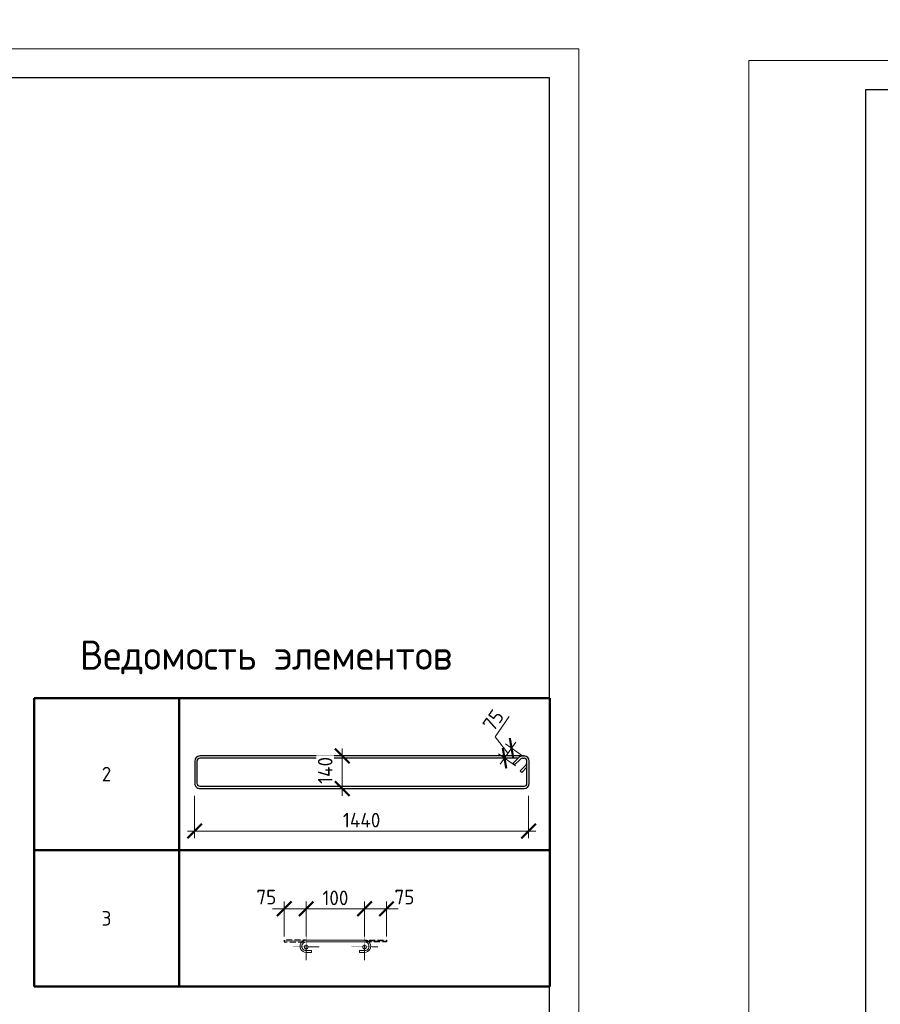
# Model space of a CAD drawing. Header units: millimetres. Extents: x 263826 to 1718326, y -423071 to 70137.
# Tile 361 of 486: x 665728 to 680473, y -126874 to -110004. Entities that reach past the tile are written whole.
import ezdxf

# ---------------------------------------------------------------- set-up
doc = ezdxf.new("R2010")
doc.units = ezdxf.units.MM
doc.linetypes.add('CENTER2', pattern=[28.575, 19.05, -3.175, 3.175, -3.175])
doc.linetypes.add('GOST2.303 4', pattern=[7, 5, -2, 0])
for name, color, linetype, lineweight in [('Арм_шпильки', 143, 'Continuous', 18), ('Выноски', 20, 'Continuous', 20), ('Осевая', 10, 'CENTER2', 20), ('подоснова', 151, 'Continuous', 5), ('поз.', 2, 'Continuous', 25), ('РАЗМЕРЫ', 1, 'Continuous', 9), ('ТОНКИЕ', 7, 'Continuous', 9)]:
    doc.layers.add(name, color=color, linetype=linetype, lineweight=lineweight)
doc.layers.add('ТОЛСТЫЕ_ОСНОВНЫЕ', color=6, linetype='Continuous')
doc.styles.add('GOST 2.304', font='CS_Gost2304.shx')
doc.styles.add('GOST-2.304_Type-B', font='GOST_Common.ttf')
doc.styles.add('ГОСТ', font='GOST_Common.ttf')
doc.dimstyles.new('мой', dxfattribs={"dimscale": 100, "dimtxt": 2.5, "dimasz": 2.5, "dimexe": 1.25, "dimexo": 0.625, "dimtad": 1, "dimdec": 0, "dimtxsty": 'GOST-2.304_Type-B', "dimblk": 'ARCHTICK', "dimcen": 2.5, "dimdle": 2, "dimaunit": 1, "dimadec": 1, "dimazin": 2, "dimtfac": 1, "dimtdec": 0, "dimtmove": 1, "dimatfit": 3, "dimfxl": 1, "dimtfill": 1, "dimlwd": -1, "dimlwe": -1, "dimarcsym": 0})
doc.dimstyles.new('мой 25', dxfattribs={"dimscale": 100, "dimtxt": 2.5, "dimasz": 2.5, "dimexe": 1.25, "dimexo": 0.625, "dimtad": 1, "dimdec": 0, "dimlfac": 0.5, "dimtxsty": 'GOST-2.304_Type-B', "dimblk": 'ARCHTICK', "dimcen": 2.5, "dimdle": 1.25, "dimaunit": 1, "dimadec": 1, "dimazin": 2, "dimtfac": 1, "dimtdec": 0, "dimtmove": 1, "dimatfit": 3, "dimfxl": 6, "dimfxlon": 1, "dimtfill": 1, "dimlwd": -1, "dimlwe": -1, "dimarcsym": 0})

# ---------------------------------------------------------------- blocks, each defined once
blk = doc.blocks.new('*T298')
at = {"layer": 'Выноски', "color": 0, "linetype": 'ByBlock', "lineweight": 50, "transparency": 16777216}
for p, q in [((0, 0), (8834, 0)), ((0, 0), (0, -4943)), ((2484, 0), (2484, -4943)), ((8834, 0), (8834, -4943)), ((0, -2606), (8834, -2606)), ((0, -4943), (8834, -4943))]:
    blk.add_line(p, q, dxfattribs=at)
at = {"layer": 'Выноски', "color": 0, "transparency": 16777216, "char_height": 250, "width": 2183.67, "attachment_point": 5, "style": 'GOST-2.304_Type-B'}
for s, insert in [('2', (1242, -1303)), ('3', (1242, -3774))]:
    blk.add_mtext(s, dxfattribs=dict(at, insert=insert))
blk = doc.blocks.new('*U57')
for p, q in [((-8, 0), (-7, 7.2)), ((-7, -7.2), (-8, 0)), ((-7, 7.2), (-4.2, 14)), ((-4.2, 14), (0.2, 19.8)), ((0.2, 19.8), (6, 24.2)), ((6, 24.2), (12.8, 27)), ((12.8, 27), (20, 28)), ((44, 28), (20, 28)), ((20, 20), (44, 20)), ((44, 20), (44, 28)), ((262.7, 28), (286.7, 28)), ((262.7, 20), (262.7, 28)), ((286.7, 20), (262.7, 20)), ((293.9, 27), (286.7, 28)), ((300.7, 24.2), (293.9, 27)), ((306.5, 19.8), (300.7, 24.2)), ((310.9, 14), (306.5, 19.8)), ((313.7, 7.2), (310.9, 14)), ((314.7, 0), (313.7, 7.2)), ((-4.2, -14), (-7, -7.2)), ((0.2, -19.8), (-4.2, -14)), ((6, -24.2), (0.2, -19.8)), ((12.8, -27), (6, -24.2)), ((20, -28), (12.8, -27)), ((20, -28), (286.7, -28)), ((286.7, -28), (293.9, -27)), ((293.9, -27), (300.7, -24.2)), ((300.7, -24.2), (306.5, -19.8)), ((306.5, -19.8), (310.9, -14)), ((310.9, -14), (313.7, -7.2)), ((313.7, -7.2), (314.7, 0))]:
    blk.add_line(p, q)
at = {"color": 0, "linetype": 'ByBlock', "lineweight": -2}
for p, q in [((0, 0), (0.7, 5.2)), ((0.7, 5.2), (2.7, 10)), ((2.7, 10), (5.9, 14.1)), ((5.9, 14.1), (10, 17.3)), ((10, 17.3), (14.8, 19.3)), ((14.8, 19.3), (20, 20)), ((291.8, 19.3), (286.7, 20)), ((296.7, 17.3), (291.8, 19.3)), ((300.8, 14.1), (296.7, 17.3)), ((304, 10), (300.8, 14.1)), ((306, 5.2), (304, 10)), ((306.7, 0), (306, 5.2)), ((0.7, -5.2), (0, 0)), ((2.7, -10), (0.7, -5.2)), ((5.9, -14.1), (2.7, -10)), ((10, -17.3), (5.9, -14.1)), ((14.8, -19.3), (10, -17.3)), ((20, -20), (14.8, -19.3)), ((20, -20), (286.7, -20)), ((286.7, -20), (291.8, -19.3)), ((291.8, -19.3), (296.7, -17.3)), ((296.7, -17.3), (300.8, -14.1)), ((300.8, -14.1), (304, -10)), ((304, -10), (306, -5.2)), ((306, -5.2), (306.7, 0))]:
    blk.add_line(p, q, dxfattribs=at)
at = {"style": 'GOST 2.304', "oblique": 15, "flags": 9}
for tag, p in [('ДИАМЕТР', (117.8, -62.2)), ('ДЛИНА', (118.1, -72.5)), ('ПОЗИЦИЯ', (118, -56.6)), ('КЛАСС', (118, -67.8)), ('МАССА', (118.7, -78.2))]:
    blk.add_attdef(tag, p, '', height=2.5, dxfattribs=at)
blk = doc.blocks.new('_ArchTick')
at = {"color": 0, "linetype": 'ByBlock', "const_width": 0.15}
blk.add_lwpolyline([(-0.5, -0.5), (0.5, 0.5)], dxfattribs=at)
blk = doc.blocks.new('*D299')
at = {"layer": 'DEFPOINTS', "color": 0, "lineweight": 0, "transparency": 16777216}
for p in [(671637, -125238), (670637, -125776), (671637, -125775)]:
    blk.add_point(p, dxfattribs=at)
at = {"layer": 'РАЗМЕРЫ', "color": 0, "linetype": 'Continuous', "transparency": 16777216}
for p, q in [((670637, -125713), (670637, -125113)), ((671637, -125712), (671637, -125113)), ((670437, -125238), (671837, -125238))]:
    blk.add_line(p, q, dxfattribs=at)
at = {"layer": 'РАЗМЕРЫ', "color": 0, "transparency": 16777216, "xscale": 250, "yscale": 250, "zscale": 250, "rotation": 180}
blk.add_blockref('_ArchTick', (670637, -125238), dxfattribs=at)
at = {"layer": 'РАЗМЕРЫ', "color": 0, "transparency": 16777216, "xscale": 250, "yscale": 250, "zscale": 250}
blk.add_blockref('_ArchTick', (671637, -125238), dxfattribs=at)
at = {"layer": 'РАЗМЕРЫ', "color": 0, "lineweight": 0, "transparency": 16777216, "insert": (671137, -125051), "char_height": 250, "attachment_point": 5, "style": 'GOST-2.304_Type-B', "bg_fill": 3, "box_fill_scale": 1.1, "bg_fill_color": 256, "bg_fill_true_color": 13158600, "bg_fill_transparency": 0}
blk.add_mtext('100', dxfattribs=at)
blk = doc.blocks.new('*D310')
at = {"layer": 'DEFPOINTS', "color": 0, "lineweight": 0, "transparency": 16777216}
for p in [(670261, -125238), (670261, -125775), (670637, -125776)]:
    blk.add_point(p, dxfattribs=at)
at = {"layer": 'РАЗМЕРЫ', "color": 0, "linetype": 'Continuous', "transparency": 16777216}
for p, q in [((670261, -125712), (670261, -125113)), ((670637, -125713), (670637, -125113)), ((670837, -125238), (670061, -125238))]:
    blk.add_line(p, q, dxfattribs=at)
at = {"layer": 'РАЗМЕРЫ', "color": 0, "transparency": 16777216, "xscale": 250, "yscale": 250, "zscale": 250}
blk.add_blockref('_ArchTick', (670637, -125238), dxfattribs=at)
at = {"layer": 'РАЗМЕРЫ', "color": 0, "lineweight": 0, "transparency": 16777216, "insert": (669954, -125037), "char_height": 250, "attachment_point": 5, "style": 'GOST-2.304_Type-B', "bg_fill": 3, "box_fill_scale": 1.1, "bg_fill_color": 256, "bg_fill_true_color": 13158600, "bg_fill_transparency": 0}
blk.add_mtext('75', dxfattribs=at)
at = {"layer": 'РАЗМЕРЫ', "color": 0, "transparency": 16777216, "xscale": 250, "yscale": 250, "zscale": 250, "rotation": 180}
blk.add_blockref('_ArchTick', (670261, -125238), dxfattribs=at)
blk = doc.blocks.new('*D311')
at = {"layer": 'DEFPOINTS', "color": 0, "lineweight": 0, "transparency": 16777216}
for p in [(672013, -125238), (671637, -125776), (672013, -125775)]:
    blk.add_point(p, dxfattribs=at)
at = {"layer": 'РАЗМЕРЫ', "color": 0, "linetype": 'Continuous', "transparency": 16777216}
for p, q in [((671637, -125713), (671637, -125113)), ((672013, -125712), (672013, -125113)), ((671437, -125238), (672213, -125238))]:
    blk.add_line(p, q, dxfattribs=at)
at = {"layer": 'РАЗМЕРЫ', "color": 0, "transparency": 16777216, "xscale": 250, "yscale": 250, "zscale": 250, "rotation": 180}
blk.add_blockref('_ArchTick', (671637, -125238), dxfattribs=at)
at = {"layer": 'РАЗМЕРЫ', "color": 0, "lineweight": 0, "transparency": 16777216, "insert": (672320, -125037), "char_height": 250, "attachment_point": 5, "style": 'GOST-2.304_Type-B', "bg_fill": 3, "box_fill_scale": 1.1, "bg_fill_color": 256, "bg_fill_true_color": 13158600, "bg_fill_transparency": 0}
blk.add_mtext('75', dxfattribs=at)
at = {"layer": 'РАЗМЕРЫ', "color": 0, "transparency": 16777216, "xscale": 250, "yscale": 250, "zscale": 250}
blk.add_blockref('_ArchTick', (672013, -125238), dxfattribs=at)
blk = doc.blocks.new('*D301')
at = {"layer": 'DEFPOINTS', "color": 0, "lineweight": 0, "transparency": 16777216}
for p in [(668726, -122951), (674447, -123089), (668726, -123905)]:
    blk.add_point(p, dxfattribs=at)
at = {"layer": 'РАЗМЕРЫ', "color": 0, "linetype": 'Continuous', "transparency": 16777216}
for p, q in [((668726, -123305), (668726, -124030)), ((674447, -123305), (674447, -124030)), ((674572, -123905), (668601, -123905))]:
    blk.add_line(p, q, dxfattribs=at)
at = {"layer": 'РАЗМЕРЫ', "color": 0, "transparency": 16777216, "xscale": 250, "yscale": 250, "zscale": 250, "rotation": 180}
blk.add_blockref('_ArchTick', (668726, -123905), dxfattribs=at)
at = {"layer": 'РАЗМЕРЫ', "color": 0, "transparency": 16777216, "xscale": 250, "yscale": 250, "zscale": 250}
blk.add_blockref('_ArchTick', (674447, -123905), dxfattribs=at)
at = {"layer": 'РАЗМЕРЫ', "color": 0, "lineweight": 0, "transparency": 16777216, "insert": (671587, -123718), "char_height": 250, "attachment_point": 5, "style": 'GOST-2.304_Type-B', "bg_fill": 3, "box_fill_scale": 1.1, "bg_fill_color": 256, "bg_fill_true_color": 13158600, "bg_fill_transparency": 0}
blk.add_mtext('1440', dxfattribs=at)
blk = doc.blocks.new('*U46')
at = {"layer": 'ТОЛСТЫЕ_ОСНОВНЫЕ', "color": 6}
blk.add_lwpolyline([(20, 5), (415, 5), (415, 292), (20, 292)], close=True, dxfattribs=at)
at = {"layer": 'ТОНКИЕ'}
blk.add_lwpolyline([(0, 0), (420, 0), (420, 297), (0, 297)], close=True, dxfattribs=at)
blk = doc.blocks.new('*U1650')
at = {"color": 0, "linetype": 'ByBlock', "lineweight": -2}
for p, q in [((-10, 1414.9), (-10, 12.5)), ((-10, 1407.9), (-10, 1414.9)), ((0, 1407.9), (0, 1414.9)), ((108.4, 1437.4), (12.5, 1437.4)), ((108.4, 1427.4), (12.5, 1427.4)), ((53.8, 1398.3), (28.3, 1423.8)), ((38.8, 1427.4), (60.9, 1405.4)), ((120.9, 12.5), (120.9, 1414.9)), ((130.9, 12.5), (130.9, 1414.9)), ((22, 1366.6), (-3.4, 1392)), ((0, 1388.6), (0, 12.5)), ((3.7, 1399.1), (29.1, 1373.6)), ((29.1, 1373.6), (22, 1366.6)), ((60.9, 1405.4), (53.8, 1398.3)), ((12.5, 0), (108.4, 0)), ((12.5, -10), (108.4, -10))]:
    blk.add_line(p, q, dxfattribs=at)
for centre, radius, start, end in [((12.5, 1414.9), 22.5, 90, 180), ((12.5, 1407.9), 22.5, 180, 225), ((12.5, 1414.9), 12.5, 90, 180), ((12.5, 1407.9), 12.5, 180, 225), ((19.5, 1414.9), 12.5, 45, 90), ((108.4, 1414.9), 22.5, 0, 90), ((108.4, 1414.9), 12.5, 0, 90), ((12.5, 12.5), 22.5, 180, 270), ((12.5, 12.5), 12.5, 180, 270), ((108.4, 12.5), 12.5, 270, 0), ((108.4, 12.5), 22.5, 270, 0)]:
    blk.add_arc(centre, radius, start, end, dxfattribs=at)
at = {"style": 'GOST 2.304', "oblique": 15, "flags": 9}
for tag, p in [('ДИАМЕТР', (-52.8, -63)), ('КЛАСС', (-53, -68.7)), ('ДЛИНА', (-52.5, -73.8)), ('ПОЗИЦИЯ', (-52.3, -58)), ('МАССА', (-52.3, -78.3))]:
    blk.add_attdef(tag, p, '', height=2.5, dxfattribs=at)
blk = doc.blocks.new('*D1649')
at = {"layer": 'DEFPOINTS', "color": 0, "lineweight": 0, "transparency": 16777216}
for p in [(671255, -122619), (672765, -122619), (672419, -123178)]:
    blk.add_point(p, dxfattribs=at)
at = {"layer": 'РАЗМЕРЫ', "color": 0, "linetype": 'Continuous', "transparency": 16777216}
for p, q in [((671855, -122619), (671130, -122619)), ((671255, -123303), (671255, -122494)), ((671855, -123178), (671130, -123178))]:
    blk.add_line(p, q, dxfattribs=at)
at = {"layer": 'РАЗМЕРЫ', "color": 0, "lineweight": 0, "transparency": 16777216, "insert": (670963, -122867), "char_height": 250, "attachment_point": 5, "rotation": 90, "style": 'GOST-2.304_Type-B', "bg_fill": 3, "box_fill_scale": 1.1, "bg_fill_color": 256, "bg_fill_true_color": 13158600, "bg_fill_transparency": 0}
blk.add_mtext('140', dxfattribs=at)
at = {"layer": 'РАЗМЕРЫ', "color": 0, "transparency": 16777216, "xscale": 250, "yscale": 250, "zscale": 250}
for p, rotation in [((671255, -122619), 90), ((671255, -123178), 270)]:
    blk.add_blockref('_ArchTick', p, dxfattribs=dict(at, rotation=rotation))
blk = doc.blocks.new('*D1697')
at = {"layer": 'DEFPOINTS', "color": 0, "lineweight": 0, "transparency": 16777216}
for p in [(674155, -122486), (674392, -122654), (674271, -122825)]:
    blk.add_point(p, dxfattribs=at)
at = {"layer": 'РАЗМЕРЫ', "color": 0, "linetype": 'Continuous', "transparency": 16777216}
for p, q in [((673873, -122289), (674117, -121943)), ((674094, -122572), (673873, -122289)), ((673962, -122759), (674227, -122384)), ((674341, -122618), (674053, -122414)), ((674220, -122789), (673932, -122585))]:
    blk.add_line(p, q, dxfattribs=at)
at = {"layer": 'РАЗМЕРЫ', "color": 0, "transparency": 16777216, "xscale": 250, "yscale": 250, "zscale": 250}
for p, rotation in [((674155, -122486), 54.78306431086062), ((674034, -122657), 234.7830643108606)]:
    blk.add_blockref('_ArchTick', p, dxfattribs=dict(at, rotation=rotation))
at = {"layer": 'РАЗМЕРЫ', "color": 0, "transparency": 16777216, "insert": (673842, -122008), "char_height": 250, "attachment_point": 5, "rotation": 54.7831, "style": 'GOST-2.304_Type-B', "bg_fill": 3, "box_fill_scale": 1.1, "bg_fill_color": 256, "bg_fill_true_color": 13158600, "bg_fill_transparency": 0}
blk.add_mtext('75', dxfattribs=at)

msp = doc.modelspace()

# ---------------------------------------------------------------- linework, layer by layer
at = {"layer": 'Осевая', "ltscale": 0.1}
for p, q in [((670861.41311, -125891.61905, 3100), (670413.1441, -125891.61905, 3100)), ((671861.35584, -125891.61905, 3100), (671413.08683, -125891.61905, 3100))]:
    msp.add_line(p, q, dxfattribs=at)

# ---------------------------------------------------------------- block references
at = {"xscale": 100, "yscale": 100, "zscale": 100}
msp.add_blockref('*U46', (678220.13429, -140403.68415, 3100), dxfattribs=at)
msp.add_blockref('*T298', (665974.06913, -121627.59227, 3100))
at = {"layer": 'Арм_шпильки', "color": 3, "xscale": 3.75, "yscale": 3.75, "zscale": 3.75, "rotation": 180}
msp.add_blockref('*U57', (671712.24997, -125879.99955, 3100), dxfattribs=at)

# ---------------------------------------------------------------- texts
at = {"layer": 'РАЗМЕРЫ', "insert": (669948.84202, -120931.17372, 3100), "char_height": 500, "attachment_point": 5, "style": 'GOST-2.304_Type-B'}
msp.add_mtext_dynamic_manual_height_columns('{\\C0;Ведомость элементов}', width=15225.2271462, gutter_width=15, heights=[0], dxfattribs=at)

# ---------------------------------------------------------------- next in the draw order: dimensions: what is measured, and where the dimension line sits
at = {"layer": 'РАЗМЕРЫ', "color": 146, "lineweight": 0, "true_color": 0x006272}
dim = msp.add_linear_dim(base=(668726.18103, -123905.02129, 3100), p1=(674447.31134, -123089.42382, 3100), p2=(668726.18103, -122950.67164, 3100), text='1440', dimstyle='мой 25', override={"dimlfac": 0.25}, dxfattribs=at)
dim.commit()
dim.dimension.update_dxf_attribs({"geometry": '*D301', "text_midpoint": (671586.74619, -123717.52129, 3100)})
dim = msp.add_linear_dim(base=(671637.24997, -125238.46834, 3100), p1=(670637.2786, -125775.75577, 3100), p2=(671637.24997, -125774.99955, 3100), text='100', dimstyle='мой', dxfattribs=at)
dim.commit()
dim.dimension.update_dxf_attribs({"geometry": '*D299', "text_midpoint": (671137.26429, -125050.96834, 3100)})

# ---------------------------------------------------------------- next in the draw order: linework, layer by layer
at = {"layer": 'поз.', "linetype": 'GOST2.303 4', "ltscale": 0.4, "elevation": 3100}
for points in [[(670637.24997, -125774.99955), (670261.24997, -125774.99955), (670261.24997, -125804.99955), (670635.9722, -125805.16777)], [(671637.24997, -125774.99955), (672013.24997, -125774.99955), (672013.24997, -125804.99955), (671638.52774, -125805.16777)]]:
    msp.add_lwpolyline(points, dxfattribs=at)

# ---------------------------------------------------------------- next in the draw order: block references
at = {"lineweight": 30, "xscale": 3.959999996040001, "yscale": 3.959999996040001, "zscale": 3.959999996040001, "rotation": 269.9999999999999}
msp.add_blockref('*U1650', (668765.78103, -122658.49057, 3100), dxfattribs=at)

# ---------------------------------------------------------------- next in the draw order: dimensions: what is measured, and where the dimension line sits
at = {"layer": 'РАЗМЕРЫ', "color": 146, "lineweight": 0}
dim = msp.add_linear_dim(base=(670261.24997, -125238.46834, 3100), p1=(670637.2786, -125775.75577, 3100), p2=(670261.24997, -125774.99955, 3100), text='75', dimstyle='мой', dxfattribs=at)
dim.commit()
dim.dimension.update_dxf_attribs({"geometry": '*D310', "text_midpoint": (669954.40655, -125224.21655, 3100), "dimtype": 160})
dim = msp.add_linear_dim(base=(672013.24997, -125238.46834, 3100), p1=(671637.22133, -125775.75577, 3100), p2=(672013.24997, -125774.99955, 3100), angle=180, text='75', dimstyle='мой', dxfattribs=at)
dim.commit()
dim.dimension.update_dxf_attribs({"geometry": '*D311', "text_midpoint": (672320.09338, -125224.21655, 3100), "dimtype": 160})

# ---------------------------------------------------------------- next in the draw order: linework, layer by layer
at = {"layer": 'Осевая', "ltscale": 0.1}
for p, q in [((670637.2786, -125667.48454, 3100), (670637.2786, -126115.75355, 3100)), ((671637.22133, -125667.48454, 3100), (671637.22133, -126115.75355, 3100))]:
    msp.add_line(p, q, dxfattribs=at)
at = {"layer": 'подоснова'}
for centre in [(670637.2786, -125891.61905, 3100), (671637.22133, -125891.61905, 3100)]:
    msp.add_circle(centre, 31.98713, dxfattribs=at)

# ---------------------------------------------------------------- next in the draw order: block references
at = {"xscale": 100, "yscale": 100, "zscale": 100}
msp.add_blockref('*U46', (633307.74067, -140202.71786, 3100), dxfattribs=at)

# ---------------------------------------------------------------- next in the draw order: texts
at = {"layer": 'Выноски'}
note = msp.add_mtext_static_columns([''] * 2, width=18679.7309208, gutter_width=20.19117, height=0, dxfattribs=dict(at, insert=(415001.40784, -101131.04754), char_height=250, attachment_point=1, style='ГОСТ'))
for column, words in zip([note] + note.columns.linked_columns, ['\\pi1500;{\\H2x;Общие указания:}\\P1.^IРабочая документация разработана в соответствии с заданием на проектирование, требованиями {\\H3x; }действующих технических регламентов, стандартов, сводов правил и других документов, содержащих установленные {\\H1.16667x; }требования.{\\H1.77778x; }\\P2.^IРабочая документация выполнена в соответствии со следующими нормативными и техническими {\\H1.57407x; }документами:{\\H1.64198x; }\\P-^IСП 20.13330.2016 "Нагрузки и воздействия";{\\H1.61934x; }\\P-^IСП 63.13330.2018 "Бетонные и железобетонные конструкции. Основные положения";{\\H1.62689x; }\\P-^IСП 70.13330.2012 "Несущие и ограждающие конструкции".{\\H1.62437x; }\\P4.^IЗа относительную отметку 0,000 принята отметка чистого пола первого этажа, соответствующая {\\H1.62521x; }абсолютной отметке 648,00 в Балтийской системе высот.{\\H1.62493x; }\\P{\\fISOCPEUR|b0|i0|c204|p34;5.^IПеречень видов работ, для которых необходимо составлять акты освидетельствования скрытых \\H1.62502x; \\H0.61538x;работ:\\H1.62499x; \\H0.61539x;\\P-^Iсоответствие арматуры (длина, диаметры, распределение по площади элементов, количество и т.д.), \\H1.725x; \\H0.57971x;закладных деталей рабочим чертежам;\\H1.67917x; \\H0.59553x;\\P-^Iустройство и армирование монолитных стен;\\H1.60694x; \\H0.6223x;\\P-^Iосвидетельствование опалубки перед бетонированием;\\H1.63102x; \\H0.61311x;\\P-^Iотбор контрольных проб бетона;\\H1.62299x; \\H0.61615x;\\P-^Iсоответствие законченных железобетонных конструкций проекту с отображением качества работ;\\H1.62567x; \\H0.61513x;\\P-^Iустройство монолитных конструкций, выполняемых в зимнее время;\\H1.62478x; \\H0.61547x;\\P\\fISOCPEUR|b0|i0|c0|p34;6.^I\\fISOCPEUR|b0|i0|c204|p34;Запрещается выполнение последующих работ при отсутствии актов освидетельствования \\H1.62507x; \\H0.61536x;предшествующих скрытых работ во всех случаях.\\H1.62498x; \\H0.61539x;\\P\\fISOCPEUR|b0|i0|c0|p34;7.^I\\fISOCPEUR|b0|i0|c204|p34;Арматура класса А240 и А500С по ГОСТ 34028-2016, материал монолитных конструкций - бетон \\H1.62501x; \\H0.61538x;тяжелый класса В25 по ГОСТ 26633-2015.\\H1.625x; \\H0.61539x;\\P\\fISOCPEUR|b0|i0|c0|p34;8.^I\\fISOCPEUR|b0|i0|c204|p34;Работы по бетонированию монолитных конструкций вести в соответствии со СП 70.13330.2012 \\H1.625x; \\H0.61538x;"Несущие и ограждающие конструкции".\\H1.625x; \\H0.61538x;\\P\\fISOCPEUR|b0|i0|c0|p34;9.^I\\fISOCPEUR|b0|i0|c204|p34;Все строительно-монтажные работы необходимо выполнять в соответствии со СНиП 12-03-2001 \\H1.625x; \\H0.61538x;"Безопасность труда в строительстве. Часть 1. Общие требования.", Безопасность труда в строительстве. Часть \\H1.625x; \\H0.61538x;2. Строительное производство". Строительство здания должно производиться в соответствии с проектом \\H1.625x; \\H0.61538x;производства работ (ППР).\\H1.725x; \\H0.57971x;\\P\\fISOCPEUR|b0|i0|c0|p34;10.^I\\fISOCPEUR|b0|i0|c204|p34;При отсутствии ППР производство строительно-монтажных работ запрещается.\\H1.67917x; \\H0.59553x;\\P\\fISOCPEUR|b0|i0|c0|p34;11.^I\\fISOCPEUR|b0|i0|c204|p34;Бетон следует укладывать в бетонные конструкции горизонтальными слоями одинаковой толщины без \\H1.60694x; \\H0.6223x;разрывов, с последовательным направлением укладки в одну сторону во всех слоях.\\H1.63102x; \\H0.61311x;\\P\\fISOCPEUR|b0|i0|c0|p34;12.^I\\fISOCPEUR|b0|i0|c204|p34;В начальный период твердения бетон необходимо защищать от попадания атмосферных осадков или \\H1.62299x; \\H0.61615x;потерь влаги.\\H1.62567x; \\H0.61513x;\\P\\fISOCPEUR|b0|i0|c0|p34;13.^I\\fISOCPEUR|b0|i0|c204|p34;Уход за свежеуложенным бетоном начинать сразу после укладки бетонной смеси и осуществлять до \\H1.62478x; \\H0.61547x;достижения прочности бетона не менее 70% от проектной.\\H1.62507x; \\H0.61536x;\\P\\fISOCPEUR|b0|i0|c0|p34;14.^I\\fISOCPEUR|b0|i0|c204|p34;Проект рассчитан на производство работ в период положительных температур. В случае выполнения \\H1.62498x; \\H0.61539x;работ при отрицательных температурах необходимо выполнять требования СНиП часть 3 по производству работ \\H1.62501x; \\H0.61538x;и ППР.\\H1.625x; \\H0.61539x;\\P\\fISOCPEUR|b0|i0|c0|p34;15.^I\\fISOCPEUR|b0|i0|c204|p34;При минимальной температуре воздуха до минус 15°С допускается:\\H1.625x; \\H0.61538x;\\P-^Iвыдерживание бетона в конструкции методом термоса, при предварительном разогреве бетонной \\H1.625x; \\H0.61538x;смеси, \\H1.625x; \\H0.61538x;\\P-^Iфорсированный электроразогрев бетона в конструкции с повторным уплотнением.\\H1.625x; \\H0.61538x;\\PПри минимальной температуре воздуха до минус 25°С допускается:\\H1.625x; \\H0.61538x;\\P-^Iобогрев бетона в греющей опалубке с помощью низкотемпературных электронагревателей,\\H1.625x; \\H0.61538x;\\P-^Iэлектродный сквозной прогреб бетона,\\H1.625x; \\H0.61538x;\\P-^Iэлектрообогрев с помощью греющего провода.\\H1.625x; \\H0.61538x;\\P}16.^IЗаполнителем для бетона служит щебень твердых пород, наибольшая фракция щебня не должна превышать {\\H1.625x; }40мм.{\\H1.625x; }\\P17.^IВ процессе бетонирования обеспечить соблюдение защитных слоев и мест положения рабочей арматуры {\\H1.625x; }согласно проекту. Величина защитного слоя продольной рабочей арматуры у боковых граней стен монолитных {\\H1.625x; }участков должны быть не менее 20мм и не менее диаметра продольной рабочей арматуры конструкции, величина {\\H1.625x; }защитного слоя поперечной арматуры - не менее 10мм. {\\H1.625x; }\\P\\pi0;             18.Крестовые соединения стержней продольной и поперечной арматуры, соединение стержней продольной {\\H1.625x; }арматуры по длине выполнить вязкой отожженой проволокой диаметром 2,0-3,0мм.{\\H1.625x; }\\P\\pi1500;{\\H1.625x; }', '']):
    column.text = words

# ---------------------------------------------------------------- next in the draw order: dimensions: what is measured, and where the dimension line sits
at = {"layer": 'РАЗМЕРЫ', "color": 146, "true_color": 0x006272}
dim = msp.add_aligned_dim(p1=(674271.1848, -122824.73655), p2=(674391.80859, -122653.84869), distance=290.31811, text='75', dimstyle='мой 25', override={"dimlfac": 0.25}, dxfattribs=at)
dim.commit()
dim.dimension.update_dxf_attribs({"geometry": '*D1697', "text_midpoint": (673755.80812, -122130.2044)})
at = {"layer": 'РАЗМЕРЫ', "color": 146, "lineweight": 0, "true_color": 0x006272}
dim = msp.add_linear_dim(base=(671255.36691, -122618.89057, 3100), p1=(672419.31458, -123178.28219, 3100), p2=(672765.05168, -122618.89057, 3100), angle=90, dimstyle='мой 25', override={"dimlfac": 0.25}, dxfattribs=at)
dim.commit()
dim.dimension.update_dxf_attribs({"geometry": '*D1649', "text_midpoint": (671150.20262, -122867.03709, 3100), "dimtype": 160})

doc.saveas('drawing.dxf')
